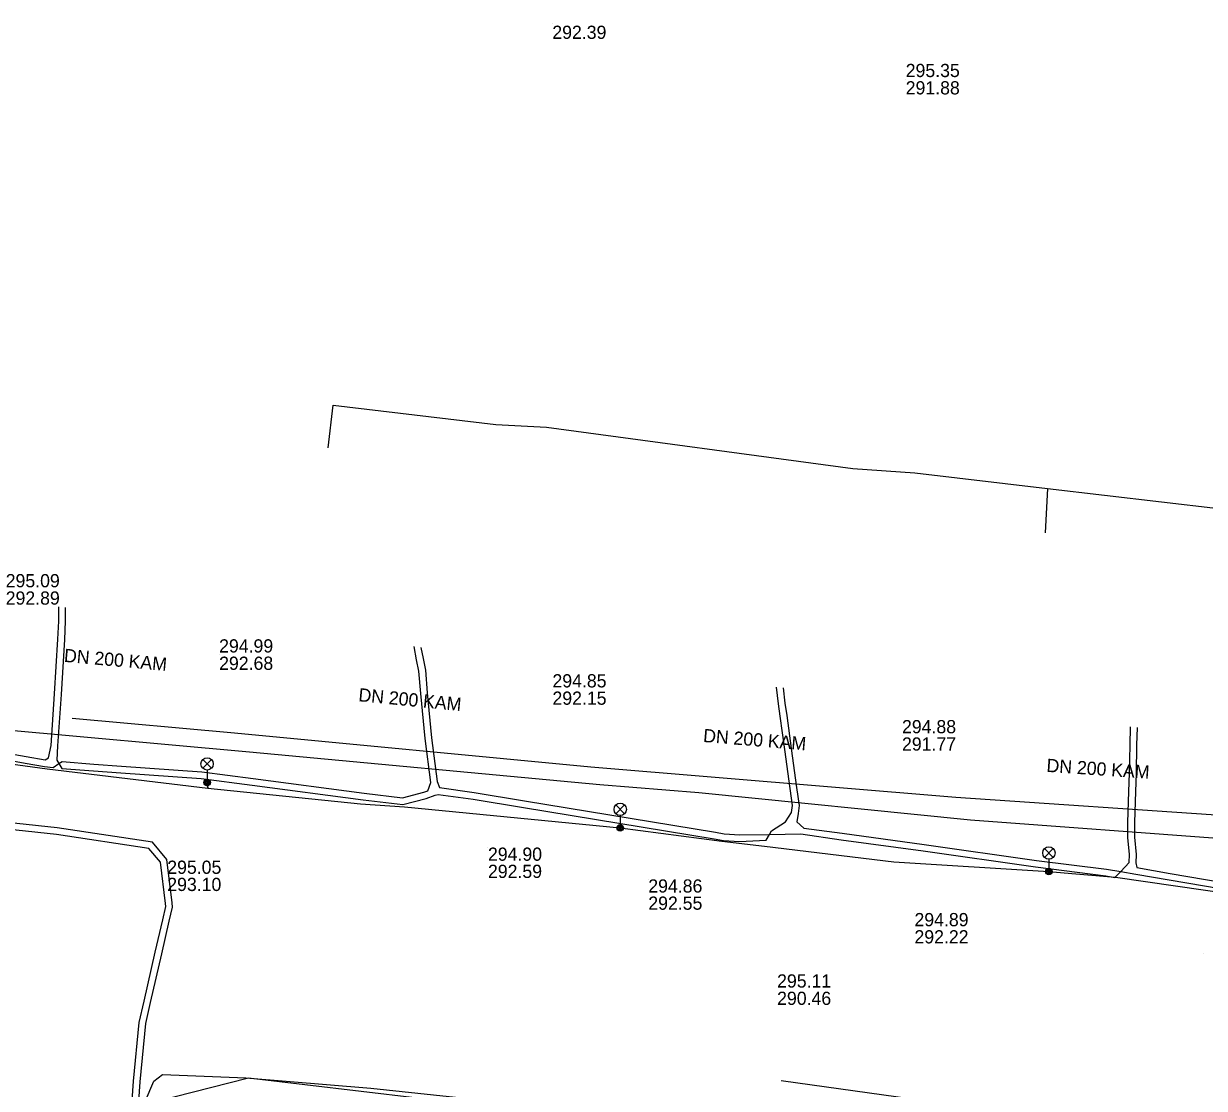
# Model space of a CAD drawing. Extents: x -595540 to -593988, y -1160850 to -1159202.
# Drawn here: x -594580.6 to -594509.2, y -1160208.9 to -1160144.5 of the extents above; entities that cross this region are included whole.
import ezdxf

# ---------------------------------------------------------------- set-up
doc = ezdxf.new("R2010")
doc.units = 0
for name, color, linetype in [('BVK-DESTOVA_popisy', 7, 'Continuous'), ('BVK-DESTOVA_trasa sítě', 7, 'Continuous'), ('BVK-SPLASKOVA_popisy', 7, 'Continuous'), ('BVK-SPLASKOVA_trasa sítě', 7, 'Continuous'), ('CETIN_kabel podzemní', 7, 'Continuous'), ('DESTOVA-NEPROVOZOVANA_popisy', 7, 'Continuous'), ('DESTOVA_trasa neprovozované sítě', 7, 'Continuous'), ('EON-NN_kabel', 7, 'Continuous'), ('TSB_kabel VO', 7, 'Continuous'), ('TSB_lampy VO', 7, 'Continuous')]:
    doc.layers.add(name, color=color, linetype=linetype)

msp = doc.modelspace()

# ---------------------------------------------------------------- linework, layer by layer
at = {"layer": 'BVK-DESTOVA_popisy'}
for p, q in [((-594548.626, -1160144.492), (-594548.626, -1160144.492)), ((-594527.24, -1160147.853), (-594527.24, -1160147.853)), ((-594568.791, -1160182.678), (-594568.791, -1160182.678)), ((-594548.618, -1160184.791), (-594548.618, -1160184.791)), ((-594527.464, -1160187.565), (-594527.464, -1160187.565))]:
    msp.add_line(p, q, dxfattribs=at)
at = {"layer": 'BVK-DESTOVA_trasa sítě'}
for p, q in [((-594577.677, -1160186.535), (-594567.867, -1160187.409)), ((-594567.867, -1160187.409), (-594546.304, -1160189.48)), ((-594546.304, -1160189.48), (-594524.209, -1160191.301)), ((-594524.209, -1160191.301), (-594503.088, -1160192.736))]:
    msp.add_line(p, q, dxfattribs=at)
at = {"layer": 'BVK-SPLASKOVA_popisy'}
for p, q in [((-594552.521, -1160194.357), (-594552.521, -1160194.357)), ((-594571.93, -1160195.148), (-594571.93, -1160195.148)), ((-594542.818, -1160196.282), (-594542.818, -1160196.282)), ((-594526.71, -1160198.319), (-594526.71, -1160198.319)), ((-594509.192, -1160200.756), (-594509.192, -1160200.756))]:
    msp.add_line(p, q, dxfattribs=at)
at = {"layer": 'BVK-SPLASKOVA_trasa sítě'}
for p, q in [((-594582.122, -1160187.202), (-594566.946, -1160188.574)), ((-594566.946, -1160188.574), (-594545.754, -1160190.533)), ((-594545.754, -1160190.533), (-594539.764, -1160191.028)), ((-594539.764, -1160191.028), (-594523.31, -1160192.678)), ((-594523.31, -1160192.678), (-594502.463, -1160194.234))]:
    msp.add_line(p, q, dxfattribs=at)
at = {"layer": 'CETIN_kabel podzemní'}
for points in [[(-594562.2, -1160170.17), (-594561.89, -1160167.59), (-594552.05, -1160168.76), (-594548.97, -1160168.92), (-594530.44, -1160171.42), (-594526.68, -1160171.67), (-594518.65, -1160172.62)], [(-594518.65, -1160172.62), (-594518.81, -1160175.32)], [(-594518.65, -1160172.62), (-594508.32, -1160173.84), (-594505.16, -1160174.42), (-594495.79, -1160175.63), (-594494.71, -1160176.67), (-594494.78, -1160178.17)]]:
    msp.add_lwpolyline(points, dxfattribs=at)
at = {"layer": 'DESTOVA-NEPROVOZOVANA_popisy'}
msp.add_line((-594535.023, -1160203.881), (-594535.023, -1160203.881), dxfattribs=at)
at = {"layer": 'DESTOVA_trasa neprovozované sítě'}
msp.add_line((-594534.787, -1160208.459), (-594489.452, -1160214.737), dxfattribs=at)
at = {"layer": 'EON-NN_kabel'}
for points in [[(-594607.908, -1160182.106), (-594600.823, -1160182.814), (-594597.739, -1160183.526), (-594589.439, -1160184.3), (-594588.379, -1160184.82), (-594586.198, -1160186.631), (-594583.868, -1160187.664), (-594581.727, -1160188.62), (-594580.464, -1160188.848), (-594579.323, -1160189.051), (-594579.121, -1160188.936), (-594578.963, -1160188.171), (-594578.757, -1160185.061), (-594578.552, -1160181.747), (-594578.5, -1160180.648), (-594578.5, -1160179.787)], [(-594578.1, -1160179.831), (-594578.1, -1160180.658), (-594578.152, -1160181.769), (-594578.357, -1160185.087), (-594578.563, -1160188.195), (-594578.614, -1160189.069), (-594578.49, -1160189.276), (-594578.317, -1160189.564), (-594576.399, -1160189.706), (-594574.739, -1160189.834), (-594569.874, -1160190.18), (-594566.79, -1160190.579), (-594560.067, -1160191.464), (-594557.672, -1160191.753), (-594556.26, -1160191.388), (-594555.716, -1160191.187), (-594555.53, -1160191.153), (-594553.416, -1160191.423), (-594550.38, -1160191.926), (-594538.823, -1160193.826), (-594538.276, -1160193.931), (-594537.291, -1160193.984), (-594535.688, -1160193.92), (-594535.483, -1160193.559), (-594535.359, -1160193.34), (-594534.509, -1160192.805), (-594534.151, -1160192.244), (-594534.097, -1160191.821), (-594534.241, -1160190.775), (-594534.563, -1160188.42), (-594534.84, -1160186.412), (-594534.942, -1160185.665), (-594535.064, -1160184.643)], [(-594581.845, -1160189.006), (-594580.534, -1160189.242), (-594579.359, -1160189.451), (-594578.838, -1160189.508), (-594578.49, -1160189.276), (-594578.291, -1160189.143), (-594576.369, -1160189.308), (-594574.709, -1160189.436), (-594569.834, -1160189.782), (-594566.738, -1160190.183), (-594560.017, -1160191.068), (-594557.7, -1160191.347), (-594556.404, -1160191.012), (-594556.157, -1160190.929), (-594555.984, -1160190.415), (-594556.332, -1160187.754), (-594556.59, -1160185.033), (-594556.704, -1160183.682), (-594556.844, -1160182.998), (-594556.996, -1160182.195)], [(-594556.579, -1160182.24), (-594556.452, -1160182.92), (-594556.308, -1160183.624), (-594556.192, -1160184.997), (-594555.934, -1160187.71), (-594555.588, -1160190.363), (-594555.449, -1160190.722), (-594553.352, -1160191.029), (-594550.314, -1160191.532), (-594538.753, -1160193.432), (-594538.228, -1160193.533), (-594537.283, -1160193.584), (-594535.483, -1160193.559), (-594533.597, -1160193.533), (-594531.138, -1160193.88), (-594526.176, -1160194.563), (-594519.386, -1160195.528), (-594515.129, -1160196.069), (-594514.575, -1160196.178), (-594514.23, -1160195.813), (-594513.715, -1160195.268), (-594513.69, -1160194.781), (-594513.798, -1160193.752), (-594513.799, -1160192.835), (-594513.741, -1160190.956), (-594513.703, -1160189.859), (-594513.664, -1160188.162), (-594513.64, -1160187.044)], [(-594534.655, -1160184.688), (-594534.546, -1160185.615), (-594534.444, -1160186.358), (-594534.167, -1160188.366), (-594533.845, -1160190.721), (-594533.693, -1160191.819), (-594533.755, -1160192.296), (-594533.827, -1160192.805), (-594533.415, -1160193.179), (-594531.082, -1160193.484), (-594526.12, -1160194.167), (-594519.332, -1160195.132), (-594515.079, -1160195.673), (-594514.23, -1160195.813), (-594513.313, -1160195.965), (-594511.305, -1160196.313), (-594507.141, -1160197.021)], [(-594513.241, -1160187.088), (-594513.264, -1160188.17), (-594513.303, -1160189.871), (-594513.341, -1160190.97), (-594513.399, -1160192.841), (-594513.398, -1160193.73), (-594513.288, -1160194.771), (-594513.315, -1160195.288), (-594513.249, -1160195.566), (-594511.237, -1160195.919), (-594507.071, -1160196.627), (-594504.31, -1160197.127), (-594501.669, -1160197.254), (-594499.169, -1160197.423), (-594498.617, -1160197.471), (-594497.41, -1160197.271), (-594497.149, -1160194.946), (-594496.861, -1160194.978)], [(-594573.877, -1160216.186), (-594574.158, -1160216.138), (-594574.273, -1160215.987), (-594573.66, -1160209.696), (-594573.571, -1160208.535), (-594573.226, -1160205.001), (-594572.947, -1160203.744), (-594572.268, -1160200.785), (-594571.806, -1160198.821), (-594571.621, -1160197.958), (-594571.636, -1160197.71), (-594571.952, -1160195.076), (-594572.833, -1160194.038), (-594578.587, -1160193.168), (-594584.808, -1160192.503)], [(-594573.921, -1160216.592), (-594574.589, -1160216.521), (-594574.725, -1160216.186), (-594574.634, -1160215.48), (-594574.058, -1160209.666), (-594573.969, -1160208.501), (-594573.622, -1160204.937), (-594573.337, -1160203.656), (-594572.658, -1160200.695), (-594572.196, -1160198.733), (-594572.023, -1160197.928), (-594572.034, -1160197.746), (-594572.334, -1160195.244), (-594573.041, -1160194.412), (-594578.639, -1160193.564), (-594584.85, -1160192.901)], [(-594573.262, -1160209.735), (-594572.734, -1160208.501), (-594572.215, -1160208.102), (-594567.178, -1160208.296), (-594559.612, -1160208.912), (-594550.694, -1160209.873)]]:
    msp.add_lwpolyline(points, dxfattribs=at)
at = {"layer": 'TSB_kabel VO'}
for points in [[(-594581.855, -1160189.224), (-594579.202, -1160189.596), (-594569.483, -1160190.762), (-594569.519, -1160190.421), (-594569.483, -1160190.762), (-594560.228, -1160191.719), (-594557.582, -1160191.896), (-594544.519, -1160193.171), (-594538.374, -1160193.963), (-594535.784, -1160194.271), (-594527.965, -1160195.225), (-594518.574, -1160195.81), (-594516.937, -1160195.94), (-594514.551, -1160196.152), (-594505.46, -1160197.462), (-594496.55, -1160198.49), (-594497.1, -1160201.36), (-594496.77, -1160205.06), (-594494.63, -1160205.33), (-594494.82, -1160206.56), (-594495.61, -1160213.12)], [(-594553.38, -1160209.93), (-594567.01, -1160208.31), (-594572.64, -1160209.75)]]:
    msp.add_lwpolyline(points, dxfattribs=at)
at = {"layer": 'TSB_lampy VO'}
for p, q in [((-594569.784, -1160189.561), (-594569.254, -1160189.031)), ((-594569.784, -1160189.031), (-594569.254, -1160189.561)), ((-594569.784, -1160189.561), (-594569.254, -1160189.031)), ((-594569.784, -1160189.031), (-594569.254, -1160189.561)), ((-594569.519, -1160189.671), (-594569.519, -1160190.421)), ((-594569.519, -1160189.671), (-594569.519, -1160190.421)), ((-594544.784, -1160192.311), (-594544.254, -1160191.781)), ((-594544.784, -1160191.781), (-594544.254, -1160192.311)), ((-594544.784, -1160192.311), (-594544.254, -1160191.781)), ((-594544.784, -1160191.781), (-594544.254, -1160192.311)), ((-594544.519, -1160192.421), (-594544.519, -1160193.171)), ((-594544.519, -1160192.421), (-594544.519, -1160193.171)), ((-594518.839, -1160194.95), (-594518.309, -1160194.42)), ((-594518.839, -1160194.42), (-594518.309, -1160194.95)), ((-594518.839, -1160194.95), (-594518.309, -1160194.42)), ((-594518.839, -1160194.42), (-594518.309, -1160194.95)), ((-594518.574, -1160195.06), (-594518.574, -1160195.81)), ((-594518.574, -1160195.06), (-594518.574, -1160195.81))]:
    msp.add_line(p, q, dxfattribs=at)
for centre, radius in [((-594569.519, -1160189.296), 0.375), ((-594569.519, -1160189.296), 0.375), ((-594569.519, -1160190.421), 0.2), ((-594569.519, -1160190.421), 0.2), ((-594569.519, -1160190.421), 0.145), ((-594569.519, -1160190.421), 0.145), ((-594569.519, -1160190.421), 0.0876), ((-594569.519, -1160190.421), 0.0876), ((-594544.519, -1160192.046), 0.375), ((-594544.519, -1160192.046), 0.375), ((-594544.519, -1160193.171), 0.2), ((-594544.519, -1160193.171), 0.2), ((-594544.519, -1160193.171), 0.145), ((-594544.519, -1160193.171), 0.145), ((-594544.519, -1160193.171), 0.0876), ((-594544.519, -1160193.171), 0.0876), ((-594518.574, -1160194.685), 0.375), ((-594518.574, -1160194.685), 0.375), ((-594518.574, -1160195.81), 0.2), ((-594518.574, -1160195.81), 0.2), ((-594518.574, -1160195.81), 0.145), ((-594518.574, -1160195.81), 0.145), ((-594518.574, -1160195.81), 0.0876), ((-594518.574, -1160195.81), 0.0876)]:
    msp.add_circle(centre, radius, dxfattribs=at)

# ---------------------------------------------------------------- texts
at = {"layer": 'BVK-DESTOVA_popisy'}
for s, p in [('292.39', (-594548.626, -1160145.417)), ('295.35', (-594527.24, -1160147.728)), ('291.88', (-594527.24, -1160148.778)), ('295.09', (-594581.707, -1160178.607)), ('292.89', (-594581.707, -1160179.657)), ('294.99', (-594568.791, -1160182.553)), ('292.68', (-594568.791, -1160183.603)), ('294.85', (-594548.618, -1160184.666)), ('292.15', (-594548.618, -1160185.716)), ('294.88', (-594527.464, -1160187.44)), ('291.77', (-594527.464, -1160188.49))]:
    msp.add_text(s, height=0.8, dxfattribs=at).set_placement(p)
for rotation, p in [(354.9088, (-594578.203, -1160183.116)), (354.5139, (-594560.385, -1160185.499)), (355.28851, (-594539.521, -1160187.965)), (356.11319, (-594518.739, -1160189.774))]:
    msp.add_text('DN 200 KAM', height=0.8, rotation=rotation, dxfattribs=at).set_placement(p)
at = {"layer": 'BVK-SPLASKOVA_popisy'}
for s, p in [('294.90', (-594552.521, -1160195.157)), ('295.05', (-594571.93, -1160195.948)), ('292.59', (-594552.521, -1160196.197)), ('293.10', (-594571.93, -1160196.988)), ('294.86', (-594542.818, -1160197.082)), ('292.55', (-594542.818, -1160198.122)), ('294.89', (-594526.71, -1160199.119)), ('292.22', (-594526.71, -1160200.159))]:
    msp.add_text(s, height=0.8, dxfattribs=at).set_placement(p)
at = {"layer": 'DESTOVA-NEPROVOZOVANA_popisy'}
for s, p in [('295.11', (-594535.023, -1160202.831)), ('290.46', (-594535.023, -1160203.881))]:
    msp.add_text(s, height=0.8, dxfattribs=at).set_placement(p)

doc.saveas('drawing.dxf')
